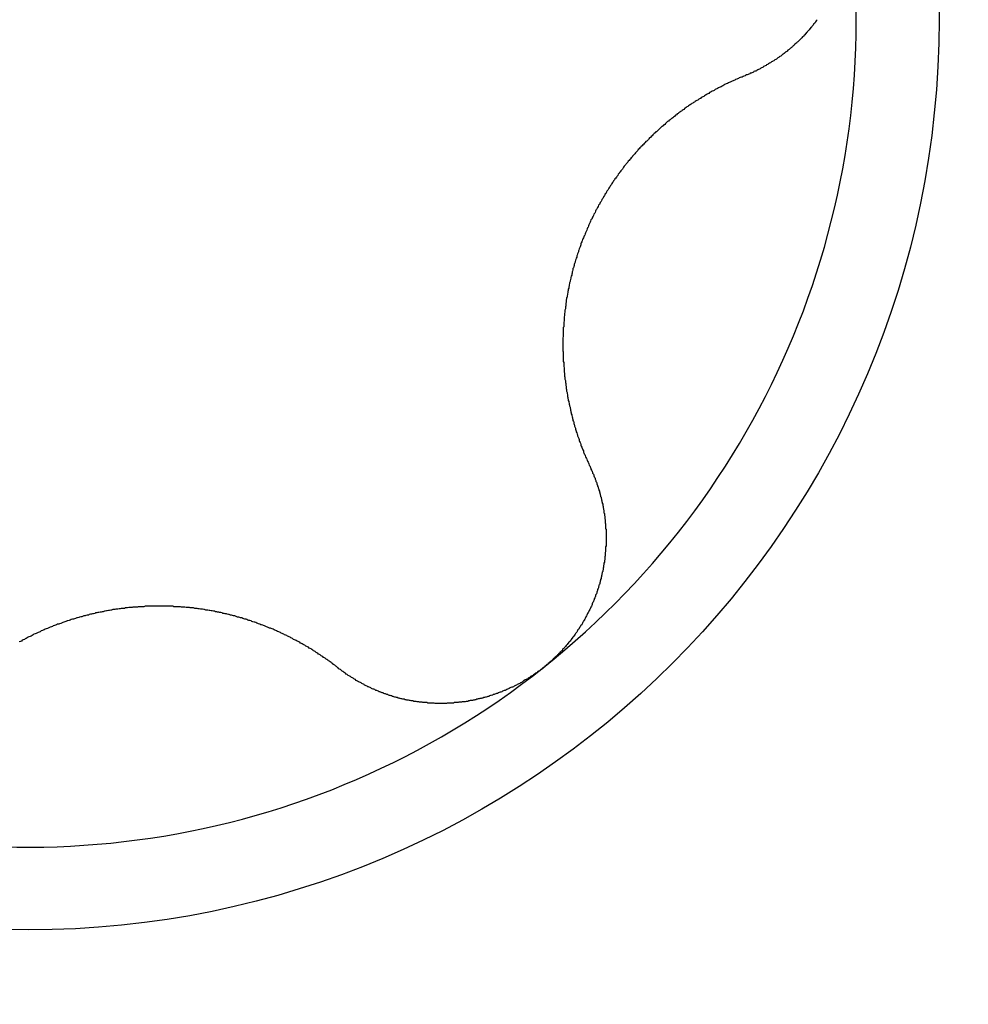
# Model space of a CAD drawing. Extents: x 1107 to 4046, y 937 to 3355.
# Tile 298 of 656: x 1458.19 to 1460.45, y 2052.86 to 2055.21. Entities that reach past the tile are written whole.
import ezdxf

# ---------------------------------------------------------------- set-up
doc = ezdxf.new("R2010")
doc.units = 0
doc.layers.add('KF_VIDA_L___C_RIGHT', color=7, linetype='CONTINUOUS')

# ---------------------------------------------------------------- blocks, each defined once
blk = doc.blocks.new('KF_VIDA_L___C_RIGHT')
at = {"layer": 'KF_VIDA_L___C_RIGHT'}
for points in [[(-126.618, 366, 0), (-126.62, 365.998, 0), (-126.621, 365.997, 0), (-126.622, 365.995, 0), (-126.623, 365.993, 0), (-126.624, 365.992, 0), (-126.626, 365.99, 0), (-126.627, 365.989, 0), (-126.628, 365.987, 0), (-126.629, 365.985, 0), (-126.631, 365.984, 0), (-126.632, 365.982, 0), (-126.633, 365.981, 0), (-126.635, 365.979, 0), (-126.636, 365.978, 0), (-126.637, 365.976, 0), (-126.638, 365.975, 0), (-126.64, 365.973, 0), (-126.641, 365.972, 0), (-126.642, 365.97, 0), (-126.644, 365.969, 0), (-126.645, 365.967, 0), (-126.646, 365.966, 0), (-126.648, 365.964, 0), (-126.649, 365.963, 0), (-126.65, 365.961, 0), (-126.652, 365.96, 0), (-126.653, 365.959, 0), (-126.655, 365.957, 0), (-126.656, 365.956, 0), (-126.657, 365.954, 0), (-126.659, 365.953, 0), (-126.66, 365.952, 0), (-126.661, 365.95, 0), (-126.663, 365.949, 0), (-126.664, 365.947, 0), (-126.666, 365.946, 0), (-126.667, 365.945, 0), (-126.669, 365.943, 0), (-126.67, 365.942, 0), (-126.672, 365.941, 0), (-126.673, 365.939, 0), (-126.675, 365.938, 0), (-126.676, 365.937, 0), (-126.677, 365.935, 0), (-126.679, 365.934, 0), (-126.68, 365.933, 0), (-126.682, 365.932, 0), (-126.684, 365.93, 0), (-126.685, 365.929, 0), (-126.687, 365.928, 0), (-126.688, 365.927, 0), (-126.69, 365.925, 0), (-126.691, 365.924, 0), (-126.693, 365.923, 0), (-126.694, 365.922, 0), (-126.696, 365.92, 0), (-126.697, 365.919, 0), (-126.699, 365.918, 0), (-126.701, 365.917, 0), (-126.702, 365.916, 0), (-126.704, 365.914, 0), (-126.705, 365.913, 0), (-126.707, 365.912, 0), (-126.709, 365.911, 0), (-126.71, 365.91, 0), (-126.712, 365.909, 0), (-126.714, 365.907, 0), (-126.715, 365.906, 0), (-126.717, 365.905, 0), (-126.719, 365.904, 0), (-126.72, 365.903, 0), (-126.722, 365.902, 0), (-126.724, 365.901, 0), (-126.725, 365.9, 0), (-126.727, 365.899, 0), (-126.729, 365.898, 0), (-126.73, 365.897, 0), (-126.732, 365.896, 0), (-126.734, 365.895, 0), (-126.735, 365.894, 0), (-126.737, 365.893, 0), (-126.739, 365.892, 0), (-126.74, 365.891, 0), (-126.742, 365.89, 0), (-126.744, 365.889, 0), (-126.746, 365.888, 0), (-126.747, 365.887, 0), (-126.749, 365.886, 0), (-126.751, 365.885, 0), (-126.753, 365.884, 0), (-126.754, 365.883, 0), (-126.756, 365.882, 0), (-126.758, 365.881, 0), (-126.76, 365.88, 0), (-126.762, 365.879, 0), (-126.763, 365.878, 0), (-126.765, 365.877, 0), (-126.767, 365.877, 0), (-126.769, 365.876, 0), (-126.77, 365.875, 0), (-126.772, 365.874, 0), (-126.774, 365.873, 0), (-126.776, 365.872, 0), (-126.778, 365.872, 0), (-126.779, 365.871, 0), (-126.781, 365.87, 0), (-126.783, 365.869, 0), (-126.785, 365.868, 0), (-126.787, 365.868, 0), (-126.789, 365.867, 0), (-126.79, 365.866, 0)], [(-126.79, 365.866, 0), (-126.793, 365.865, 0), (-126.795, 365.864, 0), (-126.797, 365.863, 0), (-126.799, 365.863, 0), (-126.802, 365.862, 0), (-126.804, 365.861, 0), (-126.806, 365.86, 0), (-126.808, 365.859, 0), (-126.81, 365.858, 0), (-126.813, 365.857, 0), (-126.815, 365.856, 0), (-126.817, 365.855, 0), (-126.819, 365.854, 0), (-126.821, 365.853, 0), (-126.824, 365.852, 0), (-126.826, 365.851, 0), (-126.828, 365.85, 0), (-126.83, 365.849, 0), (-126.832, 365.848, 0), (-126.835, 365.847, 0), (-126.837, 365.846, 0), (-126.839, 365.845, 0), (-126.841, 365.844, 0), (-126.843, 365.842, 0), (-126.845, 365.841, 0), (-126.847, 365.84, 0), (-126.85, 365.839, 0), (-126.852, 365.838, 0), (-126.854, 365.837, 0), (-126.856, 365.836, 0), (-126.858, 365.835, 0), (-126.86, 365.834, 0), (-126.862, 365.833, 0), (-126.864, 365.831, 0), (-126.866, 365.83, 0), (-126.869, 365.829, 0), (-126.871, 365.828, 0), (-126.873, 365.827, 0), (-126.875, 365.826, 0), (-126.877, 365.824, 0), (-126.879, 365.823, 0), (-126.881, 365.822, 0), (-126.883, 365.821, 0), (-126.885, 365.82, 0), (-126.887, 365.818, 0), (-126.889, 365.817, 0), (-126.891, 365.816, 0), (-126.893, 365.815, 0), (-126.895, 365.814, 0), (-126.897, 365.812, 0), (-126.899, 365.811, 0), (-126.901, 365.81, 0), (-126.903, 365.808, 0), (-126.905, 365.807, 0), (-126.907, 365.806, 0), (-126.909, 365.805, 0), (-126.911, 365.803, 0), (-126.913, 365.802, 0), (-126.915, 365.801, 0), (-126.917, 365.8, 0), (-126.919, 365.798, 0), (-126.921, 365.797, 0), (-126.923, 365.796, 0), (-126.925, 365.794, 0), (-126.927, 365.793, 0), (-126.929, 365.792, 0), (-126.931, 365.79, 0), (-126.933, 365.789, 0), (-126.935, 365.788, 0), (-126.936, 365.786, 0), (-126.938, 365.785, 0), (-126.94, 365.783, 0), (-126.942, 365.782, 0), (-126.944, 365.781, 0), (-126.946, 365.779, 0), (-126.948, 365.778, 0), (-126.95, 365.776, 0), (-126.952, 365.775, 0), (-126.954, 365.773, 0), (-126.956, 365.772, 0), (-126.958, 365.77, 0), (-126.959, 365.769, 0), (-126.961, 365.767, 0), (-126.963, 365.766, 0), (-126.965, 365.764, 0), (-126.967, 365.763, 0), (-126.969, 365.761, 0), (-126.971, 365.76, 0), (-126.973, 365.758, 0), (-126.975, 365.757, 0), (-126.977, 365.755, 0), (-126.979, 365.753, 0), (-126.98, 365.752, 0), (-126.982, 365.75, 0), (-126.984, 365.749, 0), (-126.986, 365.747, 0), (-126.988, 365.745, 0), (-126.99, 365.744, 0), (-126.992, 365.742, 0), (-126.994, 365.74, 0), (-126.995, 365.739, 0), (-126.997, 365.737, 0), (-126.999, 365.735, 0), (-127.001, 365.733, 0), (-127.003, 365.732, 0), (-127.005, 365.73, 0), (-127.007, 365.728, 0), (-127.009, 365.727, 0), (-127.01, 365.725, 0), (-127.012, 365.723, 0), (-127.014, 365.721, 0), (-127.016, 365.719, 0), (-127.018, 365.718, 0), (-127.02, 365.716, 0), (-127.021, 365.714, 0), (-127.023, 365.712, 0), (-127.025, 365.71, 0), (-127.027, 365.709, 0), (-127.029, 365.707, 0), (-127.03, 365.705, 0), (-127.032, 365.703, 0), (-127.034, 365.701, 0), (-127.036, 365.699, 0), (-127.038, 365.697, 0), (-127.039, 365.696, 0), (-127.041, 365.694, 0), (-127.043, 365.692, 0), (-127.045, 365.69, 0), (-127.046, 365.688, 0), (-127.048, 365.686, 0), (-127.05, 365.684, 0), (-127.052, 365.682, 0), (-127.053, 365.68, 0), (-127.055, 365.678, 0), (-127.057, 365.676, 0), (-127.059, 365.674, 0), (-127.06, 365.672, 0), (-127.062, 365.67, 0), (-127.064, 365.668, 0), (-127.065, 365.666, 0), (-127.067, 365.664, 0), (-127.069, 365.662, 0), (-127.07, 365.66, 0), (-127.072, 365.658, 0), (-127.074, 365.656, 0), (-127.075, 365.654, 0), (-127.077, 365.652, 0), (-127.079, 365.65, 0), (-127.08, 365.648, 0), (-127.082, 365.645, 0), (-127.083, 365.643, 0), (-127.085, 365.641, 0), (-127.087, 365.639, 0), (-127.088, 365.637, 0), (-127.09, 365.635, 0), (-127.091, 365.633, 0), (-127.093, 365.631, 0), (-127.094, 365.628, 0), (-127.096, 365.626, 0), (-127.097, 365.624, 0), (-127.099, 365.622, 0), (-127.101, 365.62, 0), (-127.102, 365.618, 0), (-127.104, 365.615, 0), (-127.105, 365.613, 0), (-127.107, 365.611, 0), (-127.108, 365.609, 0), (-127.109, 365.607, 0), (-127.111, 365.604, 0), (-127.112, 365.602, 0), (-127.114, 365.6, 0), (-127.115, 365.598, 0), (-127.117, 365.595, 0), (-127.118, 365.593, 0), (-127.12, 365.591, 0), (-127.121, 365.589, 0), (-127.122, 365.586, 0), (-127.124, 365.584, 0), (-127.125, 365.582, 0), (-127.126, 365.58, 0), (-127.128, 365.577, 0), (-127.129, 365.575, 0), (-127.13, 365.573, 0), (-127.132, 365.571, 0), (-127.133, 365.568, 0), (-127.134, 365.566, 0), (-127.136, 365.564, 0), (-127.137, 365.561, 0), (-127.138, 365.559, 0), (-127.14, 365.557, 0), (-127.141, 365.554, 0), (-127.142, 365.552, 0), (-127.143, 365.55, 0), (-127.145, 365.547, 0), (-127.146, 365.545, 0), (-127.147, 365.543, 0), (-127.148, 365.54, 0), (-127.149, 365.538, 0), (-127.151, 365.536, 0), (-127.152, 365.533, 0), (-127.153, 365.531, 0), (-127.154, 365.529, 0), (-127.155, 365.526, 0), (-127.156, 365.524, 0), (-127.158, 365.522, 0), (-127.159, 365.519, 0), (-127.16, 365.517, 0), (-127.161, 365.515, 0), (-127.162, 365.512, 0), (-127.163, 365.51, 0), (-127.164, 365.508, 0), (-127.165, 365.505, 0), (-127.166, 365.503, 0), (-127.167, 365.501, 0), (-127.168, 365.498, 0), (-127.169, 365.496, 0), (-127.17, 365.493, 0), (-127.171, 365.491, 0), (-127.172, 365.489, 0), (-127.173, 365.486, 0), (-127.174, 365.484, 0), (-127.175, 365.482, 0), (-127.176, 365.479, 0), (-127.177, 365.477, 0), (-127.178, 365.475, 0), (-127.179, 365.472, 0), (-127.18, 365.47, 0), (-127.181, 365.467, 0), (-127.182, 365.465, 0), (-127.182, 365.463, 0), (-127.183, 365.46, 0), (-127.184, 365.458, 0), (-127.185, 365.455, 0), (-127.186, 365.453, 0), (-127.187, 365.45, 0), (-127.188, 365.448, 0), (-127.188, 365.446, 0), (-127.189, 365.443, 0), (-127.19, 365.441, 0), (-127.191, 365.438, 0), (-127.192, 365.436, 0), (-127.192, 365.433, 0), (-127.193, 365.431, 0), (-127.194, 365.428, 0), (-127.195, 365.426, 0), (-127.196, 365.423, 0), (-127.196, 365.421, 0), (-127.197, 365.418, 0), (-127.198, 365.416, 0), (-127.198, 365.413, 0), (-127.199, 365.411, 0), (-127.2, 365.408, 0), (-127.201, 365.406, 0), (-127.201, 365.403, 0), (-127.202, 365.4, 0), (-127.203, 365.398, 0), (-127.203, 365.395, 0), (-127.204, 365.393, 0), (-127.204, 365.39, 0), (-127.205, 365.388, 0), (-127.206, 365.385, 0), (-127.206, 365.383, 0), (-127.207, 365.38, 0), (-127.208, 365.377, 0), (-127.208, 365.375, 0), (-127.209, 365.372, 0), (-127.209, 365.37, 0), (-127.21, 365.367, 0), (-127.21, 365.364, 0), (-127.211, 365.362, 0), (-127.211, 365.359, 0), (-127.212, 365.357, 0), (-127.212, 365.354, 0), (-127.213, 365.351, 0), (-127.213, 365.349, 0), (-127.214, 365.346, 0), (-127.214, 365.344, 0), (-127.215, 365.341, 0), (-127.215, 365.338, 0), (-127.216, 365.336, 0), (-127.216, 365.333, 0), (-127.217, 365.331, 0), (-127.217, 365.328, 0), (-127.217, 365.325, 0), (-127.218, 365.323, 0), (-127.218, 365.32, 0), (-127.218, 365.317, 0), (-127.219, 365.315, 0), (-127.219, 365.312, 0), (-127.219, 365.31, 0), (-127.22, 365.307, 0), (-127.22, 365.304, 0), (-127.22, 365.302, 0), (-127.221, 365.299, 0), (-127.221, 365.296, 0), (-127.221, 365.294, 0), (-127.222, 365.291, 0), (-127.222, 365.288, 0), (-127.222, 365.286, 0), (-127.222, 365.283, 0), (-127.222, 365.281, 0), (-127.223, 365.278, 0), (-127.223, 365.275, 0), (-127.223, 365.273, 0), (-127.223, 365.27, 0), (-127.223, 365.267, 0), (-127.224, 365.265, 0), (-127.224, 365.262, 0), (-127.224, 365.26, 0), (-127.224, 365.257, 0), (-127.224, 365.254, 0), (-127.224, 365.252, 0), (-127.224, 365.249, 0), (-127.224, 365.246, 0), (-127.224, 365.244, 0), (-127.225, 365.241, 0), (-127.225, 365.239, 0), (-127.225, 365.236, 0), (-127.225, 365.233, 0), (-127.225, 365.231, 0), (-127.225, 365.228, 0), (-127.225, 365.226, 0), (-127.225, 365.223, 0), (-127.225, 365.22, 0), (-127.225, 365.218, 0), (-127.225, 365.215, 0), (-127.225, 365.213, 0), (-127.225, 365.21, 0), (-127.224, 365.207, 0), (-127.224, 365.205, 0), (-127.224, 365.202, 0), (-127.224, 365.2, 0), (-127.224, 365.197, 0), (-127.224, 365.195, 0), (-127.224, 365.192, 0), (-127.224, 365.189, 0), (-127.224, 365.187, 0), (-127.224, 365.184, 0), (-127.223, 365.182, 0), (-127.223, 365.179, 0), (-127.223, 365.177, 0), (-127.223, 365.174, 0), (-127.223, 365.172, 0), (-127.222, 365.169, 0), (-127.222, 365.167, 0), (-127.222, 365.164, 0), (-127.222, 365.162, 0), (-127.222, 365.159, 0), (-127.221, 365.157, 0), (-127.221, 365.154, 0), (-127.221, 365.152, 0), (-127.221, 365.149, 0), (-127.22, 365.147, 0), (-127.22, 365.144, 0), (-127.22, 365.142, 0), (-127.219, 365.139, 0), (-127.219, 365.137, 0), (-127.219, 365.134, 0), (-127.218, 365.132, 0), (-127.218, 365.129, 0), (-127.218, 365.127, 0), (-127.217, 365.125, 0), (-127.217, 365.122, 0), (-127.217, 365.12, 0), (-127.216, 365.117, 0), (-127.216, 365.115, 0), (-127.216, 365.113, 0), (-127.215, 365.11, 0), (-127.215, 365.108, 0), (-127.214, 365.105, 0), (-127.214, 365.103, 0), (-127.214, 365.101, 0), (-127.213, 365.098, 0), (-127.213, 365.096, 0), (-127.212, 365.094, 0), (-127.212, 365.091, 0), (-127.211, 365.089, 0), (-127.211, 365.087, 0), (-127.21, 365.084, 0), (-127.21, 365.082, 0), (-127.209, 365.08, 0), (-127.209, 365.078, 0), (-127.208, 365.075, 0), (-127.208, 365.073, 0), (-127.207, 365.071, 0), (-127.207, 365.068, 0), (-127.206, 365.066, 0), (-127.206, 365.064, 0), (-127.205, 365.062, 0), (-127.205, 365.059, 0), (-127.204, 365.057, 0), (-127.204, 365.055, 0), (-127.203, 365.052, 0), (-127.202, 365.05, 0), (-127.202, 365.048, 0), (-127.201, 365.046, 0), (-127.201, 365.043, 0), (-127.2, 365.041, 0), (-127.199, 365.039, 0), (-127.199, 365.036, 0), (-127.198, 365.034, 0), (-127.197, 365.032, 0), (-127.197, 365.03, 0), (-127.196, 365.027, 0), (-127.195, 365.025, 0), (-127.195, 365.023, 0), (-127.194, 365.02, 0), (-127.193, 365.018, 0), (-127.193, 365.016, 0), (-127.192, 365.014, 0), (-127.191, 365.011, 0), (-127.19, 365.009, 0), (-127.19, 365.007, 0), (-127.189, 365.005, 0), (-127.188, 365.002, 0), (-127.187, 365, 0), (-127.186, 364.998, 0), (-127.186, 364.995, 0), (-127.185, 364.993, 0), (-127.184, 364.991, 0), (-127.183, 364.989, 0), (-127.182, 364.986, 0), (-127.182, 364.984, 0), (-127.181, 364.982, 0), (-127.18, 364.98, 0), (-127.179, 364.977, 0), (-127.178, 364.975, 0), (-127.177, 364.973, 0), (-127.176, 364.971, 0), (-127.176, 364.968, 0), (-127.175, 364.966, 0), (-127.174, 364.964, 0), (-127.173, 364.962, 0), (-127.172, 364.96, 0), (-127.171, 364.957, 0), (-127.17, 364.955, 0), (-127.169, 364.953, 0), (-127.168, 364.951, 0), (-127.167, 364.948, 0), (-127.166, 364.946, 0), (-127.165, 364.944, 0), (-127.164, 364.942, 0), (-127.163, 364.94, 0), (-127.162, 364.937, 0), (-127.161, 364.935, 0), (-127.16, 364.933, 0), (-127.159, 364.931, 0)], [(-127.159, 364.931, 0), (-127.158, 364.929, 0), (-127.158, 364.927, 0), (-127.157, 364.925, 0), (-127.156, 364.924, 0), (-127.155, 364.922, 0), (-127.154, 364.92, 0), (-127.154, 364.918, 0), (-127.153, 364.916, 0), (-127.152, 364.915, 0), (-127.151, 364.913, 0), (-127.151, 364.911, 0), (-127.15, 364.909, 0), (-127.149, 364.907, 0), (-127.148, 364.905, 0), (-127.148, 364.903, 0), (-127.147, 364.902, 0), (-127.146, 364.9, 0), (-127.146, 364.898, 0), (-127.145, 364.896, 0), (-127.144, 364.894, 0), (-127.144, 364.892, 0), (-127.143, 364.89, 0), (-127.142, 364.889, 0), (-127.142, 364.887, 0), (-127.141, 364.885, 0), (-127.141, 364.883, 0), (-127.14, 364.881, 0), (-127.139, 364.879, 0), (-127.139, 364.877, 0), (-127.138, 364.875, 0), (-127.138, 364.873, 0), (-127.137, 364.871, 0), (-127.137, 364.869, 0), (-127.136, 364.868, 0), (-127.136, 364.866, 0), (-127.135, 364.864, 0), (-127.135, 364.862, 0), (-127.134, 364.86, 0), (-127.134, 364.858, 0), (-127.133, 364.856, 0), (-127.133, 364.854, 0), (-127.132, 364.852, 0), (-127.132, 364.85, 0), (-127.131, 364.848, 0), (-127.131, 364.846, 0), (-127.13, 364.844, 0), (-127.13, 364.842, 0), (-127.13, 364.84, 0), (-127.129, 364.839, 0), (-127.129, 364.837, 0), (-127.129, 364.835, 0), (-127.128, 364.833, 0), (-127.128, 364.831, 0), (-127.127, 364.829, 0), (-127.127, 364.827, 0), (-127.127, 364.825, 0), (-127.127, 364.823, 0), (-127.126, 364.821, 0), (-127.126, 364.819, 0), (-127.126, 364.817, 0), (-127.125, 364.815, 0), (-127.125, 364.813, 0), (-127.125, 364.811, 0), (-127.125, 364.809, 0), (-127.124, 364.807, 0), (-127.124, 364.805, 0), (-127.124, 364.803, 0), (-127.124, 364.801, 0), (-127.124, 364.799, 0), (-127.123, 364.797, 0), (-127.123, 364.795, 0), (-127.123, 364.793, 0), (-127.123, 364.791, 0), (-127.123, 364.789, 0), (-127.123, 364.787, 0), (-127.123, 364.785, 0), (-127.122, 364.784, 0), (-127.122, 364.782, 0), (-127.122, 364.78, 0), (-127.122, 364.778, 0), (-127.122, 364.776, 0), (-127.122, 364.774, 0), (-127.122, 364.772, 0), (-127.122, 364.77, 0), (-127.122, 364.768, 0), (-127.122, 364.766, 0), (-127.122, 364.764, 0), (-127.122, 364.762, 0), (-127.122, 364.76, 0), (-127.122, 364.758, 0), (-127.122, 364.756, 0), (-127.122, 364.754, 0), (-127.122, 364.752, 0), (-127.122, 364.75, 0), (-127.122, 364.748, 0), (-127.122, 364.746, 0), (-127.122, 364.744, 0), (-127.123, 364.742, 0), (-127.123, 364.74, 0), (-127.123, 364.738, 0), (-127.123, 364.736, 0), (-127.123, 364.734, 0), (-127.123, 364.732, 0), (-127.123, 364.73, 0), (-127.124, 364.728, 0), (-127.124, 364.726, 0), (-127.124, 364.724, 0), (-127.124, 364.722, 0), (-127.124, 364.72, 0), (-127.125, 364.718, 0), (-127.125, 364.716, 0), (-127.125, 364.714, 0), (-127.125, 364.711, 0), (-127.126, 364.709, 0), (-127.126, 364.707, 0), (-127.126, 364.705, 0), (-127.127, 364.703, 0), (-127.127, 364.701, 0), (-127.127, 364.699, 0), (-127.128, 364.697, 0), (-127.128, 364.695, 0), (-127.128, 364.693, 0), (-127.129, 364.691, 0), (-127.129, 364.689, 0), (-127.129, 364.687, 0), (-127.13, 364.685, 0), (-127.13, 364.683, 0), (-127.131, 364.681, 0), (-127.131, 364.679, 0), (-127.132, 364.677, 0), (-127.132, 364.675, 0), (-127.133, 364.673, 0), (-127.133, 364.671, 0), (-127.134, 364.669, 0), (-127.134, 364.666, 0), (-127.135, 364.664, 0), (-127.135, 364.662, 0), (-127.136, 364.66, 0), (-127.136, 364.658, 0), (-127.137, 364.656, 0), (-127.137, 364.654, 0), (-127.138, 364.652, 0), (-127.139, 364.65, 0), (-127.139, 364.648, 0), (-127.14, 364.646, 0), (-127.14, 364.644, 0), (-127.141, 364.642, 0), (-127.142, 364.64, 0), (-127.142, 364.638, 0), (-127.143, 364.636, 0), (-127.144, 364.634, 0), (-127.144, 364.632, 0), (-127.145, 364.63, 0), (-127.146, 364.628, 0), (-127.147, 364.626, 0), (-127.147, 364.624, 0), (-127.148, 364.622, 0), (-127.149, 364.62, 0), (-127.15, 364.618, 0), (-127.15, 364.616, 0), (-127.151, 364.614, 0), (-127.152, 364.612, 0), (-127.153, 364.61, 0), (-127.154, 364.608, 0), (-127.155, 364.606, 0), (-127.155, 364.604, 0), (-127.156, 364.602, 0), (-127.157, 364.6, 0), (-127.158, 364.598, 0), (-127.159, 364.596, 0), (-127.16, 364.594, 0), (-127.161, 364.592, 0), (-127.162, 364.59, 0), (-127.163, 364.588, 0), (-127.164, 364.586, 0), (-127.165, 364.585, 0), (-127.166, 364.583, 0), (-127.167, 364.581, 0), (-127.168, 364.579, 0), (-127.169, 364.577, 0), (-127.17, 364.575, 0), (-127.171, 364.573, 0), (-127.172, 364.571, 0), (-127.173, 364.569, 0), (-127.174, 364.567, 0), (-127.175, 364.566, 0), (-127.176, 364.564, 0), (-127.177, 364.562, 0), (-127.178, 364.56, 0), (-127.179, 364.558, 0), (-127.18, 364.556, 0), (-127.182, 364.554, 0), (-127.183, 364.553, 0), (-127.184, 364.551, 0), (-127.185, 364.549, 0), (-127.186, 364.547, 0), (-127.187, 364.545, 0), (-127.189, 364.544, 0), (-127.19, 364.542, 0), (-127.191, 364.54, 0), (-127.192, 364.538, 0), (-127.194, 364.536, 0), (-127.195, 364.535, 0), (-127.196, 364.533, 0), (-127.197, 364.531, 0), (-127.199, 364.529, 0), (-127.2, 364.528, 0), (-127.201, 364.526, 0), (-127.203, 364.524, 0), (-127.204, 364.523, 0), (-127.205, 364.521, 0), (-127.206, 364.519, 0), (-127.208, 364.517, 0), (-127.209, 364.516, 0), (-127.211, 364.514, 0), (-127.212, 364.512, 0), (-127.213, 364.511, 0), (-127.215, 364.509, 0), (-127.216, 364.507, 0), (-127.217, 364.506, 0), (-127.219, 364.504, 0), (-127.22, 364.502, 0), (-127.222, 364.501, 0), (-127.223, 364.499, 0), (-127.225, 364.498, 0), (-127.226, 364.496, 0), (-127.227, 364.494, 0), (-127.229, 364.493, 0), (-127.23, 364.491, 0), (-127.232, 364.49, 0), (-127.233, 364.488, 0), (-127.235, 364.487, 0), (-127.236, 364.485, 0), (-127.238, 364.484, 0), (-127.239, 364.482, 0), (-127.241, 364.481, 0), (-127.242, 364.479, 0), (-127.244, 364.478, 0), (-127.246, 364.476, 0), (-127.247, 364.475, 0), (-127.249, 364.473, 0), (-127.25, 364.472, 0), (-127.252, 364.47, 0), (-127.253, 364.469, 0), (-127.255, 364.468, 0), (-127.257, 364.466, 0), (-127.258, 364.465, 0), (-127.26, 364.463, 0), (-127.261, 364.462, 0), (-127.263, 364.461, 0), (-127.265, 364.459, 0), (-127.266, 364.458, 0), (-127.268, 364.457, 0), (-127.269, 364.455, 0), (-127.271, 364.454, 0)], [(-127.761, 364.453, 0), (-127.763, 364.454, 0), (-127.765, 364.456, 0), (-127.767, 364.457, 0), (-127.769, 364.459, 0), (-127.771, 364.46, 0), (-127.773, 364.461, 0), (-127.774, 364.463, 0), (-127.776, 364.464, 0), (-127.778, 364.466, 0), (-127.78, 364.467, 0), (-127.782, 364.469, 0), (-127.784, 364.47, 0), (-127.786, 364.471, 0), (-127.788, 364.473, 0), (-127.79, 364.474, 0), (-127.792, 364.476, 0), (-127.794, 364.477, 0), (-127.796, 364.478, 0), (-127.798, 364.48, 0), (-127.8, 364.481, 0), (-127.802, 364.482, 0), (-127.804, 364.484, 0), (-127.806, 364.485, 0), (-127.808, 364.486, 0), (-127.81, 364.488, 0), (-127.812, 364.489, 0), (-127.814, 364.49, 0), (-127.816, 364.492, 0), (-127.818, 364.493, 0), (-127.82, 364.494, 0), (-127.822, 364.495, 0), (-127.824, 364.497, 0), (-127.826, 364.498, 0), (-127.828, 364.499, 0), (-127.83, 364.5, 0), (-127.832, 364.502, 0), (-127.834, 364.503, 0), (-127.836, 364.504, 0), (-127.838, 364.505, 0), (-127.841, 364.507, 0), (-127.843, 364.508, 0), (-127.845, 364.509, 0), (-127.847, 364.51, 0), (-127.849, 364.511, 0), (-127.851, 364.512, 0), (-127.853, 364.514, 0), (-127.855, 364.515, 0), (-127.857, 364.516, 0), (-127.859, 364.517, 0), (-127.861, 364.518, 0), (-127.863, 364.519, 0), (-127.865, 364.52, 0), (-127.868, 364.521, 0), (-127.87, 364.523, 0), (-127.872, 364.524, 0), (-127.874, 364.525, 0), (-127.876, 364.526, 0), (-127.878, 364.527, 0), (-127.88, 364.528, 0), (-127.882, 364.529, 0), (-127.884, 364.53, 0), (-127.886, 364.531, 0), (-127.889, 364.532, 0), (-127.891, 364.533, 0), (-127.893, 364.534, 0), (-127.895, 364.535, 0), (-127.897, 364.536, 0), (-127.899, 364.537, 0), (-127.901, 364.538, 0), (-127.903, 364.539, 0), (-127.906, 364.54, 0), (-127.908, 364.541, 0), (-127.91, 364.542, 0), (-127.912, 364.543, 0), (-127.914, 364.544, 0), (-127.916, 364.545, 0), (-127.919, 364.546, 0), (-127.921, 364.547, 0), (-127.923, 364.548, 0), (-127.925, 364.548, 0), (-127.928, 364.549, 0), (-127.93, 364.55, 0), (-127.932, 364.551, 0), (-127.934, 364.552, 0), (-127.937, 364.553, 0), (-127.939, 364.554, 0), (-127.941, 364.555, 0), (-127.944, 364.556, 0), (-127.946, 364.556, 0), (-127.948, 364.557, 0), (-127.951, 364.558, 0), (-127.953, 364.559, 0), (-127.955, 364.56, 0), (-127.958, 364.561, 0), (-127.96, 364.562, 0), (-127.962, 364.562, 0), (-127.965, 364.563, 0), (-127.967, 364.564, 0), (-127.969, 364.565, 0), (-127.972, 364.566, 0), (-127.974, 364.566, 0), (-127.977, 364.567, 0), (-127.979, 364.568, 0), (-127.981, 364.569, 0), (-127.984, 364.569, 0), (-127.986, 364.57, 0), (-127.989, 364.571, 0), (-127.991, 364.572, 0), (-127.994, 364.572, 0), (-127.996, 364.573, 0), (-127.998, 364.574, 0), (-128.001, 364.574, 0), (-128.003, 364.575, 0), (-128.006, 364.576, 0), (-128.008, 364.577, 0), (-128.011, 364.577, 0), (-128.013, 364.578, 0), (-128.016, 364.579, 0), (-128.018, 364.579, 0), (-128.021, 364.58, 0), (-128.023, 364.58, 0), (-128.026, 364.581, 0), (-128.028, 364.582, 0), (-128.031, 364.582, 0), (-128.033, 364.583, 0), (-128.036, 364.583, 0), (-128.038, 364.584, 0), (-128.041, 364.585, 0), (-128.044, 364.585, 0), (-128.046, 364.586, 0), (-128.049, 364.586, 0), (-128.051, 364.587, 0), (-128.054, 364.587, 0), (-128.056, 364.588, 0), (-128.059, 364.588, 0), (-128.062, 364.589, 0), (-128.064, 364.589, 0), (-128.067, 364.59, 0), (-128.069, 364.59, 0), (-128.072, 364.591, 0), (-128.074, 364.591, 0), (-128.077, 364.591, 0), (-128.08, 364.592, 0), (-128.082, 364.592, 0), (-128.085, 364.593, 0), (-128.087, 364.593, 0), (-128.09, 364.593, 0), (-128.093, 364.594, 0), (-128.095, 364.594, 0), (-128.098, 364.595, 0), (-128.101, 364.595, 0), (-128.103, 364.595, 0), (-128.106, 364.596, 0), (-128.108, 364.596, 0), (-128.111, 364.596, 0), (-128.114, 364.596, 0), (-128.116, 364.597, 0), (-128.119, 364.597, 0), (-128.122, 364.597, 0), (-128.124, 364.597, 0), (-128.127, 364.598, 0), (-128.13, 364.598, 0), (-128.132, 364.598, 0), (-128.135, 364.598, 0), (-128.137, 364.599, 0), (-128.14, 364.599, 0), (-128.143, 364.599, 0), (-128.145, 364.599, 0), (-128.148, 364.599, 0), (-128.151, 364.599, 0), (-128.153, 364.599, 0), (-128.156, 364.6, 0), (-128.159, 364.6, 0), (-128.161, 364.6, 0), (-128.164, 364.6, 0), (-128.167, 364.6, 0), (-128.169, 364.6, 0), (-128.172, 364.6, 0), (-128.175, 364.6, 0), (-128.177, 364.6, 0), (-128.18, 364.6, 0), (-128.183, 364.6, 0), (-128.185, 364.6, 0), (-128.188, 364.6, 0), (-128.19, 364.6, 0), (-128.193, 364.6, 0), (-128.196, 364.6, 0), (-128.198, 364.6, 0), (-128.201, 364.6, 0), (-128.204, 364.6, 0), (-128.206, 364.6, 0), (-128.209, 364.6, 0), (-128.212, 364.6, 0), (-128.214, 364.6, 0), (-128.217, 364.6, 0), (-128.219, 364.6, 0), (-128.222, 364.6, 0), (-128.225, 364.599, 0), (-128.227, 364.599, 0), (-128.23, 364.599, 0), (-128.233, 364.599, 0), (-128.235, 364.599, 0), (-128.238, 364.599, 0), (-128.24, 364.598, 0), (-128.243, 364.598, 0), (-128.246, 364.598, 0), (-128.248, 364.598, 0), (-128.251, 364.598, 0), (-128.253, 364.597, 0), (-128.256, 364.597, 0), (-128.258, 364.597, 0), (-128.261, 364.597, 0), (-128.264, 364.596, 0), (-128.266, 364.596, 0), (-128.269, 364.596, 0), (-128.271, 364.595, 0), (-128.274, 364.595, 0), (-128.276, 364.595, 0), (-128.279, 364.595, 0), (-128.281, 364.594, 0), (-128.284, 364.594, 0), (-128.287, 364.593, 0), (-128.289, 364.593, 0), (-128.292, 364.593, 0), (-128.294, 364.592, 0), (-128.297, 364.592, 0), (-128.299, 364.592, 0), (-128.302, 364.591, 0), (-128.304, 364.591, 0), (-128.307, 364.59, 0), (-128.309, 364.59, 0), (-128.312, 364.589, 0), (-128.314, 364.589, 0), (-128.317, 364.588, 0), (-128.319, 364.588, 0), (-128.322, 364.587, 0), (-128.324, 364.587, 0), (-128.327, 364.586, 0), (-128.329, 364.586, 0), (-128.332, 364.585, 0), (-128.335, 364.585, 0), (-128.337, 364.584, 0), (-128.34, 364.584, 0), (-128.342, 364.583, 0), (-128.345, 364.582, 0), (-128.347, 364.582, 0), (-128.35, 364.581, 0), (-128.352, 364.581, 0), (-128.355, 364.58, 0), (-128.357, 364.579, 0), (-128.36, 364.579, 0), (-128.363, 364.578, 0), (-128.365, 364.577, 0), (-128.368, 364.577, 0), (-128.37, 364.576, 0), (-128.373, 364.575, 0), (-128.375, 364.575, 0), (-128.378, 364.574, 0), (-128.38, 364.573, 0), (-128.383, 364.572, 0), (-128.385, 364.572, 0), (-128.388, 364.571, 0), (-128.39, 364.57, 0), (-128.393, 364.569, 0), (-128.395, 364.569, 0), (-128.398, 364.568, 0), (-128.401, 364.567, 0), (-128.403, 364.566, 0), (-128.406, 364.565, 0), (-128.408, 364.565, 0), (-128.411, 364.564, 0), (-128.413, 364.563, 0), (-128.416, 364.562, 0), (-128.418, 364.561, 0), (-128.421, 364.56, 0), (-128.423, 364.559, 0), (-128.426, 364.558, 0), (-128.428, 364.557, 0), (-128.431, 364.557, 0), (-128.433, 364.556, 0), (-128.436, 364.555, 0), (-128.438, 364.554, 0), (-128.441, 364.553, 0), (-128.443, 364.552, 0), (-128.445, 364.551, 0), (-128.448, 364.55, 0), (-128.45, 364.549, 0), (-128.453, 364.548, 0), (-128.455, 364.547, 0), (-128.458, 364.546, 0), (-128.46, 364.545, 0), (-128.463, 364.544, 0), (-128.465, 364.543, 0), (-128.467, 364.542, 0), (-128.47, 364.541, 0), (-128.472, 364.539, 0), (-128.475, 364.538, 0), (-128.477, 364.537, 0), (-128.48, 364.536, 0), (-128.482, 364.535, 0), (-128.484, 364.534, 0), (-128.487, 364.533, 0), (-128.489, 364.532, 0), (-128.491, 364.53, 0), (-128.494, 364.529, 0), (-128.496, 364.528, 0), (-128.499, 364.527, 0), (-128.501, 364.526, 0), (-128.503, 364.525, 0), (-128.506, 364.523, 0), (-128.508, 364.522, 0), (-128.51, 364.521, 0), (-128.513, 364.52, 0), (-128.515, 364.519, 0), (-128.517, 364.517, 0), (-128.519, 364.516, 0), (-128.522, 364.515, 0)], [(-127.271, 364.454, 0), (-127.273, 364.453, 0), (-127.274, 364.451, 0), (-127.276, 364.45, 0), (-127.278, 364.449, 0), (-127.28, 364.447, 0), (-127.281, 364.446, 0), (-127.283, 364.445, 0), (-127.285, 364.444, 0), (-127.286, 364.442, 0), (-127.288, 364.441, 0), (-127.29, 364.44, 0), (-127.292, 364.439, 0), (-127.293, 364.438, 0), (-127.295, 364.436, 0), (-127.297, 364.435, 0), (-127.299, 364.434, 0), (-127.3, 364.433, 0), (-127.302, 364.432, 0), (-127.304, 364.43, 0), (-127.306, 364.429, 0), (-127.308, 364.428, 0), (-127.309, 364.427, 0), (-127.311, 364.426, 0), (-127.313, 364.425, 0), (-127.315, 364.424, 0), (-127.317, 364.423, 0), (-127.319, 364.422, 0), (-127.321, 364.42, 0), (-127.322, 364.419, 0), (-127.324, 364.418, 0), (-127.326, 364.417, 0), (-127.328, 364.416, 0), (-127.33, 364.415, 0), (-127.332, 364.414, 0), (-127.334, 364.413, 0), (-127.336, 364.412, 0), (-127.338, 364.411, 0), (-127.34, 364.41, 0), (-127.341, 364.409, 0), (-127.343, 364.408, 0), (-127.345, 364.407, 0), (-127.347, 364.407, 0), (-127.349, 364.406, 0), (-127.351, 364.405, 0), (-127.353, 364.404, 0), (-127.355, 364.403, 0), (-127.357, 364.402, 0), (-127.359, 364.401, 0), (-127.361, 364.4, 0), (-127.363, 364.399, 0), (-127.365, 364.399, 0), (-127.367, 364.398, 0), (-127.369, 364.397, 0), (-127.371, 364.396, 0), (-127.373, 364.395, 0), (-127.375, 364.395, 0), (-127.377, 364.394, 0), (-127.379, 364.393, 0), (-127.381, 364.392, 0), (-127.383, 364.392, 0), (-127.385, 364.391, 0), (-127.387, 364.39, 0), (-127.389, 364.389, 0), (-127.391, 364.389, 0), (-127.393, 364.388, 0), (-127.396, 364.387, 0), (-127.398, 364.387, 0), (-127.4, 364.386, 0), (-127.402, 364.385, 0), (-127.404, 364.385, 0), (-127.406, 364.384, 0), (-127.408, 364.383, 0), (-127.41, 364.383, 0), (-127.412, 364.382, 0), (-127.414, 364.382, 0), (-127.416, 364.381, 0), (-127.418, 364.381, 0), (-127.42, 364.38, 0), (-127.423, 364.38, 0), (-127.425, 364.379, 0), (-127.427, 364.379, 0), (-127.429, 364.378, 0), (-127.431, 364.378, 0), (-127.433, 364.377, 0), (-127.435, 364.377, 0), (-127.437, 364.376, 0), (-127.439, 364.376, 0), (-127.441, 364.375, 0), (-127.444, 364.375, 0), (-127.446, 364.375, 0), (-127.448, 364.374, 0), (-127.45, 364.374, 0), (-127.452, 364.373, 0), (-127.454, 364.373, 0), (-127.456, 364.373, 0), (-127.458, 364.372, 0), (-127.46, 364.372, 0), (-127.463, 364.372, 0), (-127.465, 364.372, 0), (-127.467, 364.371, 0), (-127.469, 364.371, 0), (-127.471, 364.371, 0), (-127.473, 364.371, 0), (-127.475, 364.37, 0), (-127.477, 364.37, 0), (-127.48, 364.37, 0), (-127.482, 364.37, 0), (-127.484, 364.37, 0), (-127.486, 364.369, 0), (-127.488, 364.369, 0), (-127.49, 364.369, 0), (-127.492, 364.369, 0), (-127.494, 364.369, 0), (-127.497, 364.369, 0), (-127.499, 364.369, 0), (-127.501, 364.369, 0), (-127.503, 364.368, 0), (-127.505, 364.368, 0), (-127.507, 364.368, 0), (-127.509, 364.368, 0), (-127.511, 364.368, 0), (-127.513, 364.368, 0), (-127.516, 364.368, 0), (-127.518, 364.368, 0), (-127.52, 364.368, 0), (-127.522, 364.368, 0), (-127.524, 364.368, 0), (-127.526, 364.368, 0), (-127.528, 364.368, 0), (-127.53, 364.368, 0), (-127.532, 364.369, 0), (-127.534, 364.369, 0), (-127.536, 364.369, 0), (-127.539, 364.369, 0), (-127.541, 364.369, 0), (-127.543, 364.369, 0), (-127.545, 364.369, 0), (-127.547, 364.369, 0), (-127.549, 364.37, 0), (-127.551, 364.37, 0), (-127.553, 364.37, 0), (-127.555, 364.37, 0), (-127.557, 364.37, 0), (-127.559, 364.37, 0), (-127.561, 364.371, 0), (-127.563, 364.371, 0), (-127.565, 364.371, 0), (-127.567, 364.371, 0), (-127.569, 364.372, 0), (-127.571, 364.372, 0), (-127.573, 364.372, 0), (-127.575, 364.373, 0), (-127.577, 364.373, 0), (-127.579, 364.373, 0), (-127.581, 364.373, 0), (-127.583, 364.374, 0), (-127.585, 364.374, 0), (-127.587, 364.374, 0), (-127.589, 364.375, 0), (-127.591, 364.375, 0), (-127.593, 364.376, 0), (-127.595, 364.376, 0), (-127.597, 364.376, 0), (-127.599, 364.377, 0), (-127.601, 364.377, 0), (-127.603, 364.378, 0), (-127.605, 364.378, 0), (-127.607, 364.378, 0), (-127.609, 364.379, 0), (-127.611, 364.379, 0), (-127.613, 364.38, 0), (-127.614, 364.38, 0), (-127.616, 364.381, 0), (-127.618, 364.381, 0), (-127.62, 364.382, 0), (-127.622, 364.382, 0), (-127.624, 364.383, 0), (-127.626, 364.383, 0), (-127.628, 364.384, 0), (-127.63, 364.385, 0), (-127.632, 364.385, 0), (-127.633, 364.386, 0), (-127.635, 364.386, 0), (-127.637, 364.387, 0), (-127.639, 364.387, 0), (-127.641, 364.388, 0), (-127.643, 364.389, 0), (-127.645, 364.389, 0), (-127.647, 364.39, 0), (-127.648, 364.391, 0), (-127.65, 364.391, 0), (-127.652, 364.392, 0), (-127.654, 364.393, 0), (-127.656, 364.393, 0), (-127.658, 364.394, 0), (-127.66, 364.395, 0), (-127.661, 364.396, 0), (-127.663, 364.396, 0), (-127.665, 364.397, 0), (-127.667, 364.398, 0), (-127.669, 364.399, 0), (-127.671, 364.399, 0), (-127.672, 364.4, 0), (-127.674, 364.401, 0), (-127.676, 364.402, 0), (-127.678, 364.402, 0), (-127.68, 364.403, 0), (-127.682, 364.404, 0), (-127.683, 364.405, 0), (-127.685, 364.406, 0), (-127.687, 364.407, 0), (-127.689, 364.408, 0), (-127.69, 364.408, 0), (-127.692, 364.409, 0), (-127.694, 364.41, 0), (-127.696, 364.411, 0), (-127.698, 364.412, 0), (-127.699, 364.413, 0), (-127.701, 364.414, 0), (-127.703, 364.415, 0), (-127.705, 364.416, 0), (-127.706, 364.417, 0), (-127.708, 364.418, 0), (-127.71, 364.419, 0), (-127.712, 364.42, 0), (-127.713, 364.42, 0), (-127.715, 364.421, 0), (-127.717, 364.422, 0), (-127.719, 364.423, 0), (-127.72, 364.425, 0), (-127.722, 364.426, 0), (-127.724, 364.427, 0), (-127.725, 364.428, 0), (-127.727, 364.429, 0), (-127.729, 364.43, 0), (-127.73, 364.431, 0), (-127.732, 364.432, 0), (-127.734, 364.433, 0), (-127.735, 364.434, 0), (-127.737, 364.435, 0), (-127.739, 364.436, 0), (-127.74, 364.437, 0), (-127.742, 364.438, 0), (-127.744, 364.44, 0), (-127.745, 364.441, 0), (-127.747, 364.442, 0), (-127.748, 364.443, 0), (-127.75, 364.444, 0), (-127.752, 364.445, 0), (-127.753, 364.447, 0), (-127.755, 364.448, 0), (-127.756, 364.449, 0), (-127.758, 364.45, 0), (-127.76, 364.451, 0), (-127.761, 364.453, 0)]]:
    blk.add_polyline3d(points, dxfattribs=at)
for radius in [4.7, 3.6, 2.1725]:
    blk.add_circle((-128.5, 366), radius, dxfattribs=at)
for start, end in [(308.4776, 8.4776), (248.4776, 308.4776)]:
    blk.add_arc((-128.5, 366), 1.975, start, end, dxfattribs=at)

msp = doc.modelspace()

# ---------------------------------------------------------------- block references
at = {"layer": 'KF_VIDA_L___C_RIGHT'}
msp.add_blockref('KF_VIDA_L___C_RIGHT', (1586.7097, 1689.2132), dxfattribs=at)

doc.saveas('drawing.dxf')
